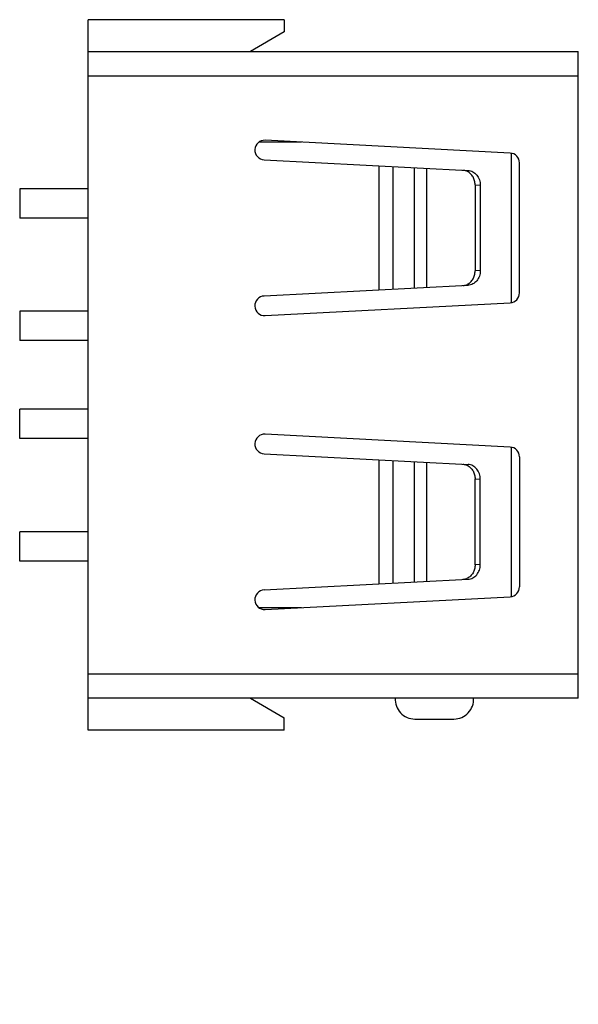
# Model space of a CAD drawing. Header units: millimetres. Extents: x 42 to 554, y 166 to 335.
# Tile 341 of 410: x 506 to 517, y 224 to 245. Entities that reach past the tile are written whole.
import ezdxf

# ---------------------------------------------------------------- set-up
doc = ezdxf.new("R2010")
doc.units = ezdxf.units.MM
doc.header["$LTSCALE"] = 30.734
doc.header["$PDMODE"] = 3
doc.header["$PDSIZE"] = 0.3125
doc.layers.get('0').update_dxf_attribs({"linetype": 'CONTINUOUS'})
doc.layers.get('Defpoints').update_dxf_attribs({"linetype": 'CONTINUOUS'})
doc.layers.add('Dim', color=6, linetype='CONTINUOUS', lineweight=13)
doc.styles.get("Standard").update_dxf_attribs({"font": 'txt', "width": 0.8})
doc.dimstyles.new('ISO-25_WS', dxfattribs={"dimscale": 1.8, "dimtxt": 2.5, "dimasz": 1.5, "dimexe": 1.25, "dimexo": 0.625, "dimtad": 1, "dimdsep": 46, "dimtxsty": 'Standard', "dimcen": 2.5, "dimadec": 0, "dimazin": 0, "dimtfac": 1, "dimtmove": 0, "dimatfit": 3, "dimfxl": 1, "dimtolj": 1, "dimtzin": 0, "dimarcsym": 0})

# ---------------------------------------------------------------- blocks, each defined once
blk = doc.blocks.new('*D35')
at = {"layer": 'Defpoints', "color": 0}
for p in [(517.244, 237.314), (516.926, 218.564), (528.774, 218.564)]:
    blk.add_point(p, dxfattribs=at)
at = {"layer": 'Dim', "color": 0, "lineweight": -2}
for p, q in [((518.369, 237.314), (531.024, 237.314)), ((528.774, 234.614), (528.774, 221.264)), ((518.051, 218.564), (531.024, 218.564))]:
    blk.add_line(p, q, dxfattribs=at)
at = {"layer": 'Dim', "color": 0}
for points in [[(529.224, 234.614), (528.324, 234.614), (528.774, 237.314)], [(528.324, 221.264), (529.224, 221.264), (528.774, 218.564)]]:
    blk.add_solid(points, dxfattribs=at)
at = {"layer": 'Dim', "color": 0, "insert": (525.399, 227.939), "char_height": 4.5, "attachment_point": 5, "rotation": 90}
blk.add_mtext('\\A1;18.8', dxfattribs=at)

msp = doc.modelspace()

# ---------------------------------------------------------------- linework, layer by layer
at = {"linetype": 'Continuous'}
for p, q in [((511.244, 244.564), (507.244, 244.564)), ((507.244, 230.064), (507.244, 244.564)), ((511.244, 244.564), (511.244, 244.314)), ((511.244, 244.314), (510.552, 243.914)), ((507.244, 243.914), (517.244, 243.914)), ((517.244, 230.714), (517.244, 243.914)), ((517.244, 243.414), (507.244, 243.414)), ((511.598, 242.064), (510.727, 242.064)), ((515.855, 241.841), (510.855, 242.103)), ((515.878, 241.836), (515.878, 238.792)), ((510.834, 241.704), (514.996, 241.486)), ((513.179, 239.048), (513.179, 241.581)), ((513.462, 241.566), (513.462, 239.063)), ((516.044, 238.987), (516.044, 241.642)), ((513.903, 239.086), (513.903, 241.543)), ((514.144, 241.53), (514.144, 239.098)), ((515.138, 241.192), (515.244, 241.186)), ((515.138, 241.192), (515.138, 239.437)), ((515.244, 241.186), (515.244, 239.443)), ((507.244, 241.114), (505.844, 241.114)), ((505.844, 241.114), (505.844, 240.514)), ((507.244, 240.514), (505.844, 240.514)), ((515.244, 239.443), (515.138, 239.437)), ((510.834, 238.925), (514.996, 239.143)), ((510.855, 238.525), (515.855, 238.787)), ((507.244, 238.614), (505.844, 238.614)), ((505.844, 238.614), (505.844, 238.014)), ((507.244, 238.014), (505.844, 238.014)), ((507.244, 236.614), (505.844, 236.614)), ((505.844, 236.014), (505.844, 236.614)), ((507.244, 236.014), (505.844, 236.014)), ((515.855, 235.841), (510.855, 236.103)), ((515.878, 235.836), (515.878, 232.792)), ((510.834, 235.704), (514.996, 235.486)), ((513.179, 233.048), (513.179, 235.581)), ((513.462, 235.566), (513.462, 233.063)), ((513.903, 233.086), (513.903, 235.543)), ((516.044, 235.642), (516.044, 232.987)), ((514.144, 235.53), (514.144, 233.098)), ((515.138, 235.192), (515.244, 235.186)), ((515.138, 233.437), (515.138, 235.192)), ((515.244, 233.443), (515.244, 235.186)), ((507.244, 234.114), (505.844, 234.114)), ((505.844, 233.514), (505.844, 234.114)), ((507.244, 233.514), (505.844, 233.514)), ((515.244, 233.443), (515.138, 233.437)), ((510.834, 232.925), (514.996, 233.143)), ((510.855, 232.525), (515.855, 232.787)), ((510.727, 232.564), (511.598, 232.564)), ((507.244, 231.214), (517.244, 231.214)), ((517.244, 230.714), (507.244, 230.714)), ((510.552, 230.714), (511.244, 230.314)), ((511.244, 230.064), (511.244, 230.314)), ((513.908, 230.291), (514.708, 230.291)), ((511.244, 230.064), (507.244, 230.064))]:
    msp.add_line(p, q, dxfattribs=at)
for centre, radius, start, end in [((510.844, 241.904), 0.2, 87, 267), ((515.844, 241.642), 0.2, 0, 87), ((515.844, 238.987), 0.2, 273, 360), ((510.844, 238.725), 0.2, 93, 273), ((510.844, 235.904), 0.2, 87, 267), ((515.844, 235.642), 0.2, 0, 87), ((510.844, 232.725), 0.2, 93, 273), ((515.844, 232.987), 0.2, 273, 360), ((513.908, 230.691), 0.4, 176.4824, 270), ((514.708, 230.691), 0.4, 270, 3.5128)]:
    msp.add_arc(centre, radius, start, end, dxfattribs=at)
for points, knots in [([(514.983, 241.466), (514.976, 241.47), (514.947, 241.483), (514.914, 241.49), (514.89, 241.491)], [0, 0, 0, 0, 0.253649, 1, 1, 1, 1]), ([(515.138, 241.192), (515.138, 241.22), (515.131, 241.277), (515.1, 241.356), (515.05, 241.422), (515.007, 241.454), (514.983, 241.466)], [0, 0, 0, 0, 0.260768, 0.51643, 0.763199, 1, 1, 1, 1]), ([(514.996, 241.486), (515.029, 241.484), (515.097, 241.465), (515.179, 241.396), (515.232, 241.299), (515.244, 241.224), (515.244, 241.186)], [0, 0, 0, 0, 0.233359, 0.477151, 0.734163, 1, 1, 1, 1]), ([(514.983, 239.163), (515.007, 239.175), (515.05, 239.207), (515.1, 239.272), (515.131, 239.351), (515.138, 239.409), (515.138, 239.437)], [0, 0, 0, 0, 0.236801, 0.48357, 0.739232, 1, 1, 1, 1]), ([(515.244, 239.443), (515.244, 239.405), (515.232, 239.33), (515.179, 239.233), (515.097, 239.164), (515.029, 239.145), (514.996, 239.143)], [0, 0, 0, 0, 0.265837, 0.522849, 0.766641, 1, 1, 1, 1]), ([(514.89, 239.137), (514.898, 239.138), (514.93, 239.141), (514.962, 239.152), (514.983, 239.163)], [0, 0, 0, 0, 0.247956, 1, 1, 1, 1]), ([(514.89, 235.491), (514.898, 235.491), (514.93, 235.487), (514.962, 235.477), (514.983, 235.466)], [0, 0, 0, 0, 0.24795, 1, 1, 1, 1]), ([(514.983, 235.466), (515.007, 235.454), (515.05, 235.422), (515.1, 235.356), (515.131, 235.277), (515.138, 235.22), (515.138, 235.192)], [0, 0, 0, 0, 0.236798, 0.483561, 0.739223, 1, 1, 1, 1]), ([(515.244, 235.186), (515.244, 235.224), (515.232, 235.299), (515.179, 235.396), (515.097, 235.465), (515.029, 235.484), (514.996, 235.486)], [0, 0, 0, 0, 0.265842, 0.522848, 0.766634, 1, 1, 1, 1]), ([(515.138, 233.437), (515.138, 233.409), (515.131, 233.351), (515.1, 233.272), (515.05, 233.207), (515.007, 233.175), (514.983, 233.163)], [0, 0, 0, 0, 0.260777, 0.516439, 0.763202, 1, 1, 1, 1]), ([(514.996, 233.143), (515.029, 233.145), (515.097, 233.164), (515.179, 233.233), (515.232, 233.33), (515.244, 233.405), (515.244, 233.443)], [0, 0, 0, 0, 0.233366, 0.477152, 0.734158, 1, 1, 1, 1]), ([(514.983, 233.163), (514.976, 233.159), (514.947, 233.146), (514.914, 233.139), (514.89, 233.137)], [0, 0, 0, 0, 0.253648, 1, 1, 1, 1])]:
    msp.add_open_spline(points, degree=3, knots=knots, dxfattribs=at)

# ---------------------------------------------------------------- dimensions: what is measured, and where the dimension line sits
at = {"layer": 'Dim'}
dim = msp.add_linear_dim(base=(528.7741, 218.5643), p1=(517.2444, 237.3144), p2=(516.9262, 218.5643), angle=90, dimstyle='ISO-25_WS', override={"dimdec": 1}, dxfattribs=at)
dim.commit()
dim.dimension.update_dxf_attribs({"geometry": '*D35', "text_midpoint": (525.3991, 227.9394)})

doc.saveas('drawing.dxf')
